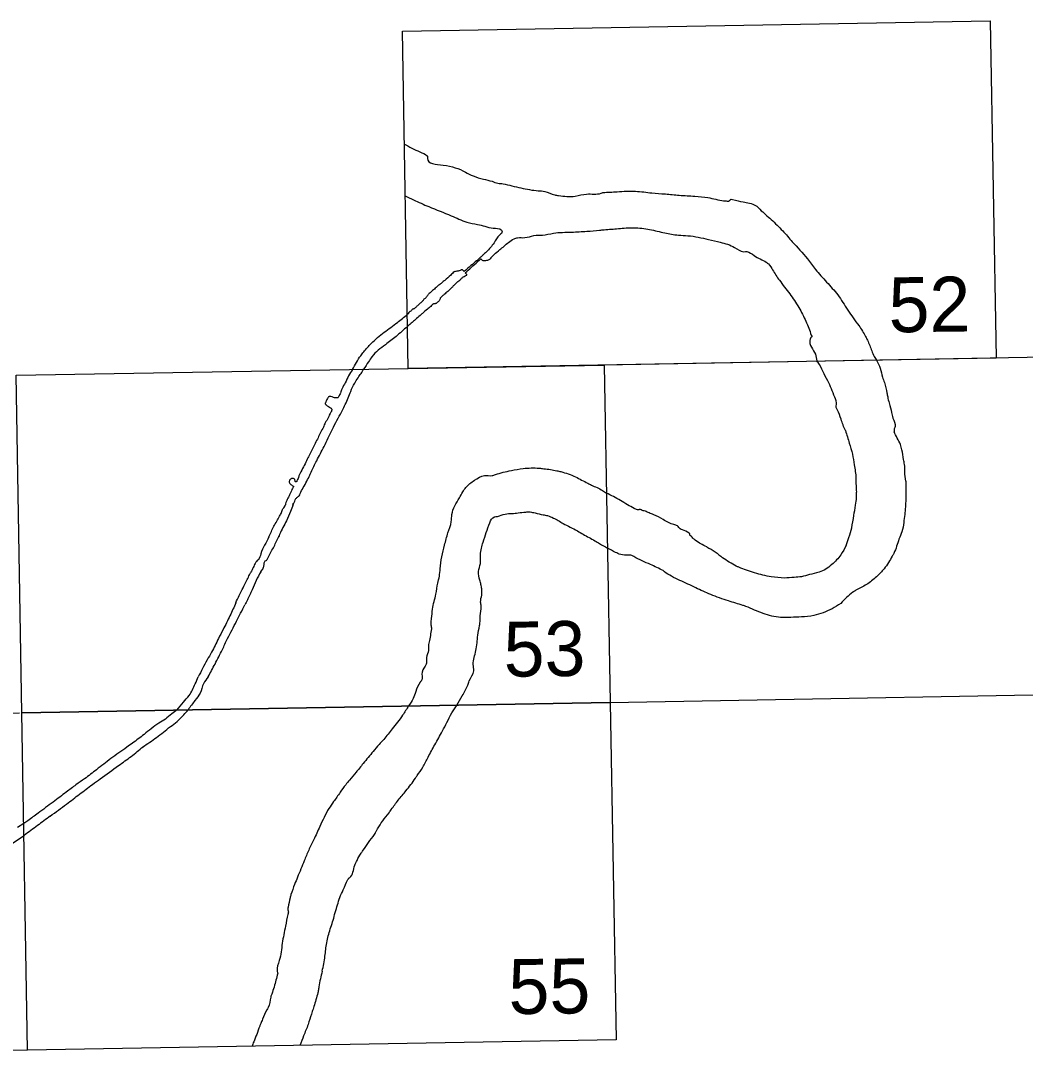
# Model space of a CAD drawing. Extents: x 3683402 to 3721514, y 487807 to 513565.
# Drawn here: x 3708720 to 3710858, y 490309 to 492514 of the extents above; entities that cross this region are included whole.
import ezdxf

# ---------------------------------------------------------------- set-up
doc = ezdxf.new("R2010")
doc.units = 0
doc.layers.add('V-ANNO-NPLT', color=7, linetype='Continuous')

msp = doc.modelspace()

# ---------------------------------------------------------------- linework, layer by layer
at = {"layer": 'V-ANNO-NPLT'}
msp.add_line((3708630.1, 490715), (3708727.8, 490779.7), dxfattribs=at)
for points in [[(3709545, 491773.1), (3709532.5, 492491.2), (3710783.1, 492513.5), (3710796.3, 491795.5)], [(3710796.3, 491795.5), (3709545, 491773.1)], [(3711213.4, 491803.2), (3709962.1, 491780.5), (3709974.8, 491062.4)], [(3709974.8, 491062.4), (3711226.7, 491085.2), (3711213.4, 491803.2)], [(3708722.9, 491040.7), (3708710.8, 491758.8), (3709962.1, 491780.5), (3709974.8, 491062.4)], [(3709974.8, 491062.4), (3708722.9, 491040.7)], [(3708735.1, 490322.7), (3708722.9, 491040.7), (3709974.8, 491062.4), (3709987.6, 490344.4)], [(3708735.1, 490322.7), (3707473.2, 490309.4), (3707466, 491027.6), (3708718, 491040.7)], [(3708727.4, 490804.8), (3708713.8, 490796.1), (3708713.7, 490796.1)], [(3709987.6, 490344.4), (3708735.1, 490322.7)]]:
    msp.add_lwpolyline(points, dxfattribs=at)
for points in [[(3709535.7, 492251.5), (3709569.8, 492234.3), (3709585.2, 492225.9), (3709585.7, 492225.4), (3709586.2, 492220.6), (3709619, 492206.1), (3709666.5, 492191.5), (3709683.4, 492183.2), (3709705.1, 492176.5), (3709723.6, 492171.8)], [(3709723.6, 492171.8), (3709735.7, 492167.7), (3709746.8, 492166.7)], [(3709746.8, 492166.7), (3709784.8, 492157.6), (3709821.8, 492151.7), (3709835.4, 492150.3), (3709856.6, 492142.8), (3709864.9, 492141.4), (3709900.4, 492140.1), (3709924.5, 492144.7), (3709955.5, 492146.4), (3709959.3, 492148)], [(3709538.4, 492140.9), (3709556.2, 492132.4), (3709588.9, 492117.8), (3709636.5, 492098.5), (3709669.8, 492085), (3709692.4, 492079.8)], [(3709959.3, 492148), (3709989.4, 492149.6), (3710028.7, 492150.6), (3710063.4, 492147), (3710092.1, 492144.9), (3710121.6, 492142.1), (3710154.8, 492140), (3710182.8, 492137.1), (3710216, 492130.5), (3710223.6, 492129.8), (3710228.9, 492130.6), (3710230.4, 492132.9), (3710234.9, 492132.9), (3710257.6, 492127.7), (3710284, 492120.3), (3710293.2, 492112.1), (3710317.4, 492090.3), (3710341.7, 492066.2), (3710362.2, 492042.9)], [(3709692.4, 492079.8), (3709708.3, 492076.2), (3709725.7, 492072.1), (3709743.1, 492068), (3709744.7, 492064.8), (3709739.5, 492057.4), (3709727.5, 492040.5), (3709711.2, 492021.4)], [(3709962, 492068.6), (3709992.2, 492071.1), (3710025.4, 492072.8), (3710058.6, 492069.2), (3710091.1, 492061.8), (3710119.8, 492057.4), (3710140.2, 492056), (3710184, 492048), (3710209, 492042.1), (3710239.3, 492030.9), (3710258.9, 492021.9), (3710265.7, 492022), (3710280.9, 492013.7), (3710306.6, 491999.5), (3710311.2, 491995.8), (3710320.3, 491983)], [(3709749, 492033.5), (3709758.3, 492041.8), (3709770.3, 492049.4), (3709777.8, 492051.7), (3709792.9, 492051.8), (3709812.5, 492056.4), (3709830.7, 492057.3), (3709854, 492061.2), (3709892.5, 492063.7), (3709925, 492065.4), (3709952.2, 492067.8), (3709962, 492068.6)], [(3709727.6, 492015.7), (3709739.9, 492026.5), (3709749, 492033.5)], [(3710362.2, 492042.9), (3710394.2, 492006.8), (3710411.7, 491984.3), (3710435.2, 491957.2), (3710458.8, 491930.1), (3710480.1, 491897.7), (3710503.7, 491864.6)], [(3709690.4, 492002.8), (3709699.7, 492010.8), (3709704.7, 492015.6)], [(3709727.6, 492015.7), (3709722.2, 492010.2), (3709716.3, 492004.5), (3709713.7, 492003.5), (3709709.1, 492002.5), (3709706, 492002.2), (3709702.7, 492002.9), (3709701.4, 492004.5), (3709700.5, 492005.8), (3709700, 492006.2), (3709699.4, 492006.4), (3709698.6, 492005.8), (3709691.5, 491999.3)], [(3709711.2, 492021.4), (3709707.6, 492018.2), (3709704.7, 492015.5)], [(3709664.1, 491979.5), (3709661.9, 491981.9), (3709660.2, 491983), (3709658.5, 491983.4), (3709656.8, 491982.9), (3709653.7, 491981.4), (3709651.2, 491980.8), (3709649.3, 491980.3), (3709647.1, 491980.1), (3709645.4, 491980.1), (3709644.2, 491979.6), (3709642.9, 491978.9), (3709635.4, 491972), (3709622.7, 491960.9), (3709616.4, 491955.5)], [(3709690.4, 492002.8), (3709678.5, 491992.4), (3709664.1, 491979.5)], [(3709666.3, 491977), (3709679.4, 491988.7), (3709692.6, 492000.3)], [(3710320.3, 491983), (3710334.8, 491961.1), (3710356.8, 491932.5), (3710375.9, 491903.2), (3710391.1, 491873.8), (3710402.6, 491844.4)], [(3709641.7, 491950.1), (3709645.1, 491952.8), (3709647.4, 491955.4), (3709650.4, 491958.3), (3709654.7, 491961.6), (3709659.9, 491966.5), (3709662.2, 491968.1), (3709666.3, 491970.4), (3709668.7, 491971.8), (3709669.8, 491973), (3709669.7, 491973.4), (3709669.1, 491973.9), (3709666.4, 491977.1)], [(3709616.4, 491955.5), (3709613.9, 491953.4), (3709610.4, 491951), (3709604.4, 491945.6), (3709596.8, 491939.3), (3709591.6, 491934.7), (3709588.2, 491931.3)], [(3709641.7, 491950.1), (3709638, 491945.5), (3709629.1, 491937.3), (3709621.4, 491930.9), (3709615.5, 491925.9)], [(3709560.3, 491903), (3709565.2, 491907.5), (3709571.1, 491913.1), (3709575.6, 491916.5), (3709576.8, 491918), (3709577.4, 491919.1), (3709581.5, 491923.3), (3709584.1, 491925.7), (3709586, 491928.5), (3709588.2, 491931.3)], [(3709615.5, 491925.9), (3709613.3, 491923), (3709613, 491921.7), (3709611.2, 491918.8), (3709610.3, 491916.5), (3709607.1, 491914.2), (3709605, 491912.2), (3709603.4, 491911.7), (3709602, 491911.3), (3709600, 491910.9), (3709598.9, 491910.7), (3709597.6, 491910.3), (3709596.1, 491908.9), (3709589.3, 491902.6), (3709586.1, 491899.9)], [(3709560.3, 491903), (3709558.2, 491901.2), (3709556.5, 491900.2), (3709554.3, 491899.4), (3709551.6, 491896.9), (3709549.2, 491894.7), (3709547.8, 491893.9), (3709545, 491890.5), (3709543, 491888.1)], [(3709586.1, 491899.9), (3709575.4, 491890.7), (3709572.8, 491888.1), (3709562.5, 491879.4), (3709556.5, 491874.2)], [(3709426.5, 491771.2), (3709443.9, 491800.6), (3709450.2, 491808.6), (3709466.4, 491826.8), (3709493.7, 491850.3), (3709521.9, 491871.4), (3709543, 491888.1)], [(3709556.5, 491874.2), (3709549.8, 491868.4), (3709543.4, 491862.8)], [(3709543.4, 491862.8), (3709519.1, 491841.7), (3709496.3, 491824), (3709467.8, 491798.5), (3709460.5, 491787.7), (3709449.7, 491771.6)], [(3710503.7, 491864.6), (3710518.2, 491841.3), (3710522, 491833.7), (3710531.2, 491811.1), (3710536.5, 491799), (3710541.9, 491790.7)], [(3710402.6, 491844.4), (3710403.4, 491840.6), (3710401.9, 491839.1), (3710400.4, 491836), (3710399.7, 491833.8), (3710411.2, 491803.6), (3710414.3, 491789.3)], [(3710475.1, 491641.1), (3710465.8, 491665.3), (3710457.9, 491685.7), (3710455.4, 491691.5), (3710455.9, 491696.4), (3710452.4, 491712.4), (3710445.5, 491729.9), (3710437.6, 491746.9), (3710427.3, 491767.3), (3710417, 491786.2), (3710414.3, 491789.3)], [(3710541.6, 491791.1), (3710549.2, 491773.8), (3710554.2, 491754.8), (3710558.1, 491743.2), (3710563.6, 491721.3), (3710565.1, 491713.1), (3710568.1, 491700), (3710573.5, 491679.6), (3710576, 491667.9), (3710581, 491649.9), (3710579.1, 491645), (3710578.6, 491638.7)], [(3709426.5, 491771.2), (3709418.1, 491757.5), (3709411.1, 491743.1), (3709404.1, 491730.4), (3709400.8, 491721.1), (3709397.2, 491713.8), (3709396.7, 491712.8), (3709395, 491711.1), (3709392.3, 491710.6), (3709389.9, 491710.8), (3709386.2, 491711.5), (3709380.6, 491713.7), (3709378.2, 491713.9), (3709376.7, 491713.7), (3709375.5, 491712.7), (3709374.1, 491711), (3709370.5, 491703.7), (3709368.8, 491700.5), (3709368, 491699), (3709368.5, 491698), (3709369, 491697.3), (3709370, 491696.3)], [(3709410.9, 491696.6), (3709417.4, 491710.7), (3709422.7, 491724.7), (3709431.1, 491742), (3709438.3, 491753.7), (3709444.6, 491762.8), (3709450, 491772)], [(3709370, 491696.3), (3709375.4, 491692.2), (3709379.8, 491689.8), (3709382, 491687.6), (3709382.7, 491686.4), (3709382.2, 491685), (3709381.5, 491682), (3709380.3, 491680.1), (3709374.5, 491668.3), (3709368.5, 491657.6), (3709364.4, 491648.6), (3709358.4, 491637.3), (3709353.1, 491625.8)], [(3709374.8, 491625.5), (3709385.9, 491648.7), (3709396, 491667.5), (3709405.1, 491684.6), (3709410.9, 491696.6)], [(3710475.1, 491641.1), (3710483.5, 491614.4), (3710490, 491591), (3710494, 491568.2), (3710497.6, 491539.5), (3710497.6, 491528.3), (3710498.7, 491509.9)], [(3710603.5, 491533.3), (3710601.5, 491553.2), (3710600.9, 491569.3), (3710598.9, 491579.5), (3710595.4, 491600.4), (3710592.4, 491611.6), (3710585.5, 491625.1), (3710578.6, 491638.7)], [(3709353.1, 491625.8), (3709341.3, 491602.1), (3709330.3, 491580.1), (3709323.8, 491567.2), (3709316.5, 491553.5)], [(3709338.7, 491552.9), (3709350.2, 491577.1), (3709365.9, 491607.4), (3709374.8, 491625.5)], [(3709316.5, 491553.5), (3709311.3, 491541.5), (3709309.6, 491537.1), (3709308.1, 491534), (3709307.7, 491533), (3709307.2, 491532.2), (3709306.2, 491531.8), (3709305.2, 491532.2), (3709304.2, 491534.2), (3709303.7, 491536.9), (3709302, 491538.6), (3709299.6, 491539.5), (3709297.9, 491539.3), (3709295.7, 491538.3), (3709293, 491536.6), (3709292.1, 491534.1), (3709291.6, 491531.2), (3709292.8, 491528.8), (3709294.5, 491526.8), (3709296.5, 491525.4), (3709298.2, 491524.4), (3709300.4, 491523.2), (3709300.7, 491522.5), (3709300.2, 491521), (3709298.7, 491518.1), (3709293.9, 491507.3), (3709289.1, 491497.3), (3709286, 491491), (3709283.6, 491485.6), (3709283.6, 491483.1)], [(3709299.7, 491482.7), (3709300.4, 491485.7), (3709302.6, 491488.1), (3709304.7, 491493.7), (3709308.1, 491498.6), (3709310.8, 491500.8), (3709312.9, 491502.1), (3709315.3, 491507), (3709321.6, 491519.7), (3709329.3, 491533.8), (3709335.6, 491546.5), (3709338.7, 491552.9)], [(3709654.2, 491498), (3709661.1, 491510.6), (3709676, 491528.2), (3709686, 491535.3), (3709707.4, 491545.4), (3709723.4, 491545.5), (3709730.4, 491547.5), (3709764.4, 491556.2), (3709789.3, 491560.4), (3709823.8, 491561.1), (3709833.3, 491560.1), (3709861.4, 491555.8), (3709869.9, 491553.8), (3709900.9, 491543)], [(3709900.9, 491543), (3709927, 491529.1), (3709935, 491525.2), (3709958.1, 491513.8), (3709966.6, 491508.3)], [(3710603.5, 491533.3), (3710603.7, 491510.5), (3710602.9, 491478.8), (3710599.2, 491445.7), (3710595.4, 491425.8), (3710589.2, 491410.2), (3710578.2, 491379.9), (3710574.8, 491374.1)], [(3709607.7, 491316.6), (3709611.2, 491331.1), (3709613.1, 491347.2), (3709616.4, 491372.7), (3709622.3, 491397.3), (3709629.6, 491423.8), (3709636.5, 491446.9), (3709637.9, 491462.9), (3709654.2, 491498)], [(3710025.7, 491475.5), (3710011.5, 491483.3), (3709996.4, 491492.4), (3709966.6, 491508.3)], [(3710477, 491396.4), (3710482.7, 491413.9), (3710488.5, 491434.4), (3710493.2, 491460.2), (3710496.9, 491482.6), (3710498.8, 491498.7), (3710498.7, 491509.9)], [(3709248.5, 491414.7), (3709259.3, 491437.4), (3709271.3, 491458.9), (3709275.4, 491466.8), (3709278.5, 491474.8), (3709281.7, 491479), (3709282.6, 491480.2), (3709282.9, 491481.2), (3709283.6, 491483.1)], [(3709299.9, 491483.5), (3709294.6, 491469.1), (3709286, 491449.3), (3709278.5, 491435.1), (3709271.3, 491420.2), (3709268.9, 491414.8)], [(3710180.1, 491393.7), (3710155.8, 491407.7), (3710150.9, 491412.1), (3710147.5, 491415.9), (3710144.5, 491418.8), (3710144, 491421.3), (3710142.6, 491422.7), (3710128.4, 491429.9), (3710123.5, 491432.3), (3710121.1, 491435.2), (3710117.7, 491438.6), (3710110.4, 491441), (3710087.5, 491451.6), (3710067.5, 491462.2), (3710057.3, 491466), (3710049.5, 491469.4), (3710040.7, 491472.2), (3710037.3, 491473.2), (3710035.4, 491472.7), (3710032.5, 491472.7), (3710025.6, 491475.6)], [(3709697.2, 491322.6), (3709694.6, 491341.1), (3709698.5, 491358.2), (3709698.9, 491377.2), (3709704.2, 491403.7), (3709711.1, 491424.3), (3709718.5, 491444.9), (3709728.4, 491457.4), (3709734.9, 491458.5), (3709750.9, 491463.6), (3709765.9, 491464.6), (3709778.9, 491466.2)], [(3709778.9, 491466.2), (3709794.9, 491467.8), (3709804.4, 491467.9), (3709814.9, 491465.9), (3709831.9, 491462), (3709841.4, 491460.1), (3709853.9, 491455.1), (3709874.5, 491443.7), (3709905.1, 491427.9)], [(3709248.5, 491414.7), (3709239.5, 491397.4), (3709231.4, 491379), (3709225.6, 491366.3), (3709223.4, 491364.4), (3709220.8, 491361.2), (3709217.4, 491354.8), (3709212.6, 491344.6), (3709210.2, 491339.7)], [(3709231.4, 491340.6), (3709236.4, 491348.6), (3709238.3, 491355.7), (3709238.5, 491359.6), (3709239.7, 491362.8), (3709242.4, 491364.7), (3709243.9, 491365.5), (3709244.8, 491366.9), (3709256.6, 491389.2), (3709267.5, 491411.7), (3709270, 491417.3)], [(3709905, 491427.9), (3709917.1, 491420.5), (3709942.2, 491406.6), (3709952.2, 491400.6), (3709969, 491391.1)], [(3710087.6, 491343.1), (3710060.3, 491356.1), (3710025.2, 491372.9), (3710018.9, 491375.8), (3710013.6, 491375.8), (3709997, 491377.6), (3709985.8, 491381.9), (3709969, 491391.1)], [(3710180.1, 491393.7), (3710198.2, 491383.1), (3710213.8, 491370.6)], [(3710477, 491396.4), (3710465.5, 491376.9), (3710446.1, 491355.8), (3710419, 491339.6), (3710398.6, 491334.7), (3710382.1, 491330.2), (3710366.1, 491328.6), (3710345.2, 491327.1)], [(3710345.2, 491327.1), (3710317.5, 491329.8), (3710282, 491338.4), (3710248.4, 491350.3), (3710243, 491352.8), (3710213.8, 491370.6)], [(3710574.8, 491374.1), (3710557.5, 491347.2), (3710541, 491330.1), (3710520.2, 491313.5), (3710497.5, 491301.2), (3710491.2, 491297.2), (3710465.1, 491273.3)], [(3710257.1, 491269.2), (3710226.5, 491278.7), (3710188.5, 491292.1), (3710156.8, 491306.5), (3710123.2, 491322.4), (3710105.2, 491331.1), (3710090.5, 491340.7), (3710087.6, 491343.1)], [(3709178.2, 491274.7), (3709185.4, 491290.3), (3709193.8, 491306.7), (3709199.6, 491318.7), (3709210.2, 491339.7)], [(3709231.4, 491340.6), (3709221.2, 491322), (3709212.8, 491302.4), (3709202.7, 491280.7), (3709197.2, 491270.4)], [(3709696.8, 491226), (3709697.7, 491231.5), (3709698.1, 491246.6), (3709700.5, 491267.1), (3709699, 491276.1), (3709701.4, 491291.1), (3709701.3, 491304.1), (3709699.8, 491313.6), (3709697.2, 491322.6)], [(3709594.8, 491222.4), (3709593.7, 491231.4), (3709594.7, 491241.5), (3709596.6, 491261), (3709603.9, 491293.1), (3709607.7, 491316.6)], [(3709178.2, 491274.7), (3709165.7, 491246.9), (3709151, 491217.8), (3709141.1, 491198.5)], [(3709160.6, 491198.8), (3709179.6, 491235.2), (3709197.2, 491270.4)], [(3710465.1, 491273.3), (3710446.7, 491262), (3710427.8, 491253.6), (3710407.9, 491247.6), (3710381.7, 491244.6), (3710358.8, 491243.5), (3710337.4, 491243.4), (3710300, 491251.9), (3710263.5, 491266.8), (3710257.1, 491269.2)], [(3709594.8, 491222.4), (3709589.9, 491194.4), (3709588, 491183.4), (3709588.1, 491173.4), (3709583.7, 491158.3), (3709583.7, 491153.3), (3709583.2, 491144.3), (3709574.3, 491127.2), (3709573.9, 491110.7), (3709570.5, 491105.7), (3709561.1, 491085.6), (3709555.6, 491071.1), (3709545.9, 491055)], [(3709648.5, 491056.8), (3709660.1, 491076.7), (3709671.5, 491099.3), (3709674.9, 491108.3), (3709684.3, 491129.9), (3709683.2, 491143.4), (3709689.1, 491172.9), (3709692.9, 491205.5), (3709696.7, 491226)], [(3709141.1, 491198.5), (3709126.7, 491169.6), (3709117.1, 491153), (3709107.2, 491134.7), (3709098.3, 491117.1)], [(3709119.4, 491117), (3709133.9, 491144.3), (3709149.5, 491175.1), (3709160.6, 491198.8)], [(3709052.8, 491046.4), (3709066.5, 491062.8), (3709078.8, 491077.5), (3709091.8, 491102.2), (3709098.3, 491117.1)], [(3709119.4, 491117), (3709109.6, 491102.5), (3709102.1, 491082.5), (3709091.3, 491066.9), (3709076.6, 491046.9)], [(3709587.1, 490946.1), (3709601.5, 490972.5), (3709617.9, 491001.8), (3709627.2, 491019.9), (3709637.9, 491040.2), (3709648.8, 491057.2)], [(3709053.3, 491047.1), (3709041.8, 491038.2), (3709028.2, 491027.1), (3709014.3, 491018.1), (3708982.8, 490994.5), (3708970.7, 490984.9)], [(3708980.2, 490968), (3709009.3, 490988.1), (3709039, 491011), (3709053.6, 491022.3), (3709067.5, 491036.1), (3709076.6, 491046.9)], [(3709545.9, 491055), (3709533, 491035.5), (3709511, 491006.1), (3709492.8, 490983.9), (3709483.1, 490972.9), (3709470.4, 490958.2), (3709460, 490945.4)], [(3708970.7, 490984.9), (3708946.1, 490967.1), (3708912.4, 490943), (3708881.7, 490919.4), (3708856.4, 490900)], [(3708889.8, 490900), (3708928.7, 490928.4), (3708955.5, 490947.7), (3708980.7, 490968.4)], [(3709509, 490835), (3709523.9, 490854.6), (3709540.2, 490874.5), (3709560.3, 490901.3), (3709564, 490906.8), (3709576, 490924.7), (3709587.1, 490946.2)], [(3709460, 490945.4), (3709449.2, 490932.6), (3709441.4, 490922.8), (3709433.9, 490914.1), (3709419.8, 490897.1), (3709411.9, 490887.3), (3709400.4, 490871.5), (3709393, 490860.9), (3709386.3, 490851.5)], [(3708856.4, 490900), (3708838.1, 490887.2), (3708817.5, 490871.7), (3708789.2, 490850.6), (3708757.5, 490826.7)], [(3708783.4, 490820.6), (3708818.1, 490846.2), (3708845.6, 490867.3), (3708873.4, 490888.2), (3708889.8, 490900)], [(3709386.3, 490851.5), (3709376.2, 490836.8), (3709366.2, 490818), (3709356.9, 490798.8), (3709344, 490770.5), (3709333.2, 490748.3), (3709323.6, 490725.4)], [(3708757.5, 490826.7), (3708735.7, 490810.9), (3708727.2, 490804.7)], [(3708783.4, 490820.6), (3708756.1, 490800.5), (3708727.8, 490779.7)], [(3709436.1, 490726.4), (3709444.6, 490741.5), (3709449.1, 490747.9), (3709460.2, 490764.4), (3709473.3, 490781.8), (3709475.5, 490785.9), (3709478.5, 490790.8), (3709479.9, 490793.4), (3709490.7, 490810.8), (3709504.1, 490827.7), (3709509.2, 490835.2)], [(3709323.6, 490725.4), (3709316.6, 490708.1), (3709309.2, 490690.4), (3709303.3, 490675.3), (3709295.5, 490653.5), (3709293.7, 490646.4), (3709289.3, 490626.9), (3709288.6, 490622), (3709289, 490620.5), (3709289.7, 490618.6), (3709288.6, 490611.5)], [(3709389.5, 490615.8), (3709394.6, 490631.6), (3709399.4, 490647.4), (3709406.8, 490663.9), (3709416.4, 490685.4), (3709417.6, 490687.3), (3709418.7, 490688.4), (3709420.2, 490689.5), (3709431.3, 490715.9), (3709436.1, 490726.4)], [(3709362.1, 490490.6), (3709367.9, 490522.6), (3709371.5, 490551.1), (3709379.2, 490580.4), (3709388.4, 490610.9), (3709389.5, 490615.8)], [(3709288.6, 490611.5), (3709283.9, 490586.3), (3709277, 490550.2), (3709270.5, 490513), (3709266.1, 490491.6), (3709266.8, 490488.6), (3709267.2, 490485.6)], [(3709267.2, 490485.6), (3709263.6, 490471.7), (3709254.7, 490442), (3709252.5, 490435.6), (3709247, 490413.1), (3709244.1, 490408.2), (3709235.2, 490388.2), (3709231.1, 490379.2), (3709228.9, 490373.5)], [(3709362.1, 490490.6), (3709355.1, 490457.6), (3709354.4, 490452.7), (3709352.6, 490444.8), (3709344.1, 490415.1), (3709340.8, 490404.6), (3709333.8, 490382.8), (3709332, 490377.1)], [(3709228.9, 490373.5), (3709222.6, 490355.9), (3709216.3, 490340.1), (3709212.6, 490330.9)], [(3709332, 490377.1), (3709322.4, 490352.7), (3709314.3, 490332.7)]]:
    msp.add_spline(points, degree=3, dxfattribs=at)

# ---------------------------------------------------------------- texts
for s, p in [('52', (3710567.6, 491850.2)), ('53', (3709748.5, 491117.2)), ('55', (3709758.9, 490399.1))]:
    msp.add_text(s, height=117, rotation=0.666, dxfattribs=at).set_placement(p)

doc.saveas('drawing.dxf')
